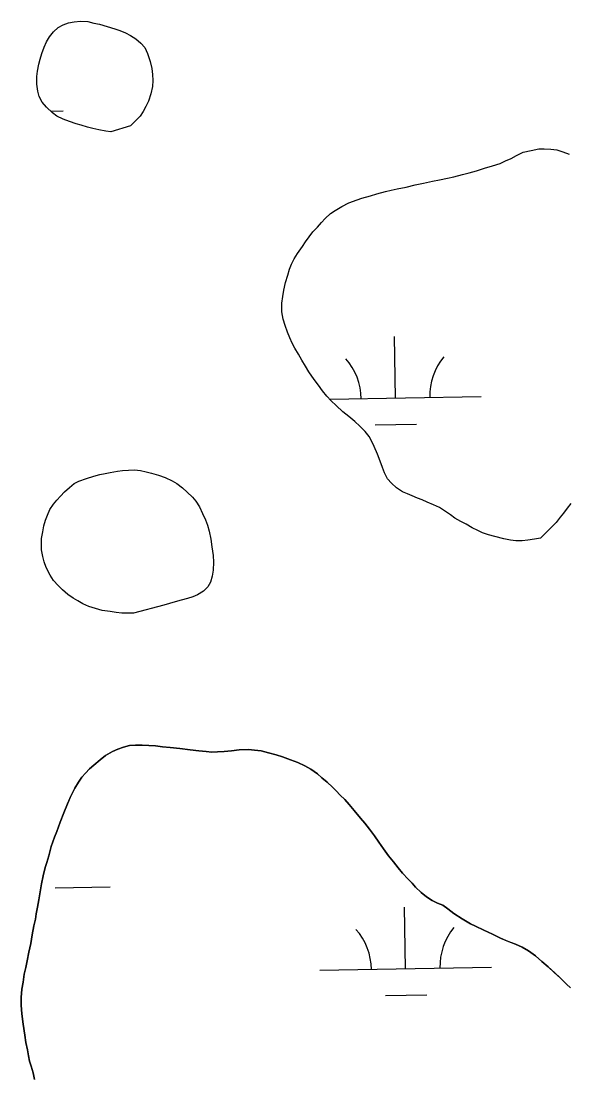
# Model space of a CAD drawing. Extents: x 3914892 to 3953151, y 242587 to 268572.
# Drawn here: x 3947474 to 3947793, y 249855 to 250471 of the extents above; entities that cross this region are included whole.
import ezdxf

# ---------------------------------------------------------------- set-up
doc = ezdxf.new("R2010")
doc.units = 0
doc.layers.add('V-TOPO-SHOR', color=7, linetype='Continuous')
doc.layers.add('V-WETL-SWMP', color=7, linetype='Continuous')

msp = doc.modelspace()

# ---------------------------------------------------------------- linework, layer by layer
at = {"layer": 'V-TOPO-SHOR'}
for points in [[(3947526.64, 250406.69), (3947523.66, 250407.12), (3947519.65, 250407.82), (3947516.16, 250408.64), (3947513.06, 250409.46), (3947509.44, 250410.55), (3947506.47, 250411.37), (3947502.46, 250412.72), (3947498.85, 250414.19), (3947495.24, 250415.8), (3947492.55, 250417.91), (3947489.09, 250421.07), (3947486.66, 250424.08), (3947484.89, 250427.35), (3947484.16, 250430.47), (3947483.56, 250434.5), (3947483.49, 250439.04), (3947483.92, 250442.02), (3947484.75, 250446.15), (3947485.44, 250449.13), (3947486.52, 250452.36), (3947487.87, 250456.1), (3947489.21, 250459.19), (3947490.8, 250462.15), (3947493.18, 250465.11), (3947495.93, 250467.53), (3947498.81, 250469.18), (3947501.93, 250470.31), (3947505.31, 250470.91), (3947508.95, 250471.25), (3947513.23, 250471.06), (3947516.72, 250470.11), (3947520.08, 250469.42), (3947524.47, 250468.19), (3947528.99, 250466.7), (3947531.96, 250465.76), (3947535.19, 250464.42), (3947538.02, 250462.95), (3947541.11, 250460.97), (3947544.05, 250458.33), (3947546.36, 250455.97), (3947548, 250452.44), (3947549.49, 250447.76), (3947550.6, 250443.59), (3947550.95, 250440.21), (3947551.03, 250436.58), (3947550.85, 250433.21), (3947549.89, 250428.95), (3947548.53, 250424.68), (3947546.94, 250421.46), (3947545.47, 250418.5), (3947543.62, 250415.8), (3947540.73, 250412.86), (3947538.1, 250410.3), (3947526.64, 250406.69)], [(3947762.88, 250393.03), (3947766.92, 250394.8), (3947771.48, 250395.9), (3947776.02, 250396.75), (3947779.14, 250396.84), (3947783.03, 250396.66), (3947786.39, 250396.22), (3947790.01, 250395.01), (3947793.62, 250393.79)], [(3947777.02, 250169.91), (3947773.51, 250169.31), (3947769.48, 250168.71), (3947766.24, 250168.37), (3947762.6, 250168.29), (3947759.5, 250168.72), (3947755.49, 250169.55), (3947750.32, 250170.78), (3947746.7, 250171.87), (3947743.21, 250172.95), (3947740.38, 250174.29), (3947737.16, 250175.89), (3947733.55, 250178.01), (3947730.46, 250179.61), (3947727.12, 250181.6), (3947724.42, 250183.45), (3947721.08, 250185.83), (3947718.12, 250187.68), (3947714.64, 250189.42), (3947710.9, 250190.89), (3947708.06, 250192.23), (3947705.23, 250193.3), (3947702.26, 250194.51), (3947699.42, 250195.71), (3947696.58, 250196.92), (3947693.11, 250199.17), (3947690.04, 250201.94), (3947687.87, 250204.43), (3947686.1, 250207.95), (3947684.84, 250211.08), (3947683.46, 250214.73), (3947681.96, 250218.9), (3947680.08, 250223.34), (3947678.69, 250226.34), (3947677.04, 250229.08), (3947674.75, 250232.1), (3947671.68, 250235.25), (3947668.73, 250237.88), (3947665.27, 250240.78), (3947661.8, 250243.55), (3947657.96, 250247.24), (3947655.01, 250250), (3947652.46, 250252.76), (3947650.03, 250255.77), (3947647.61, 250259.05), (3947645.7, 250261.54), (3947643.66, 250264.42), (3947641.88, 250266.9), (3947639.98, 250270.17), (3947637.82, 250273.7), (3947635.92, 250277.1), (3947633.89, 250280.63), (3947632.25, 250283.63), (3947630.86, 250286.63), (3947629.61, 250290.02), (3947628.1, 250293.8), (3947626.99, 250297.58), (3947626.27, 250301.87), (3947626.33, 250306.93), (3947626.77, 250310.81), (3947627.34, 250314.43), (3947628.44, 250318.96), (3947629.66, 250323.22), (3947630.75, 250326.71), (3947631.95, 250329.68), (3947633.42, 250332.64), (3947635.28, 250335.73), (3947638.19, 250339.97), (3947640.04, 250342.67), (3947642.15, 250345.62), (3947644.4, 250348.44), (3947647.03, 250351.26), (3947649.27, 250353.96), (3947651.5, 250356.26), (3947654.65, 250359.07), (3947657.27, 250360.98), (3947661.19, 250363.14), (3947665.37, 250365.28), (3947670.06, 250367.04), (3947672.93, 250368.04), (3947677.88, 250369.53), (3947681.65, 250370.64), (3947686.6, 250371.87), (3947689.98, 250372.74), (3947693.36, 250373.47), (3947698.69, 250374.57), (3947703.9, 250375.79), (3947708.84, 250376.76), (3947714.04, 250377.99), (3947718.07, 250378.85), (3947722.76, 250379.69), (3947726.53, 250380.55), (3947731.47, 250381.78), (3947735.38, 250382.9), (3947739.67, 250384.01), (3947744.36, 250385.5), (3947748.92, 250387), (3947753.35, 250388.36), (3947756.61, 250389.75), (3947759.87, 250391.26), (3947762.88, 250393.03)], [(3947539.88, 250126.12), (3947536.77, 250126.17), (3947533.01, 250126.22), (3947529.64, 250126.52), (3947526.15, 250127.09), (3947521.49, 250127.8), (3947517.75, 250128.88), (3947513.74, 250130.1), (3947510.26, 250131.71), (3947507.43, 250133.3), (3947504.73, 250135.02), (3947501.51, 250137.14), (3947498.44, 250139.78), (3947495.87, 250142.27), (3947493.32, 250145.29), (3947491.29, 250148.3), (3947488.88, 250152.74), (3947487.76, 250156.13), (3947487.02, 250159.25), (3947486.17, 250163.15), (3947486.21, 250166.27), (3947486.26, 250169.77), (3947486.96, 250173.65), (3947487.65, 250177.01), (3947488.47, 250180.37), (3947489.68, 250183.34), (3947491.02, 250186.69), (3947493.14, 250189.65), (3947495.11, 250192.09), (3947497.35, 250194.39), (3947499.72, 250196.95), (3947502.48, 250199.51), (3947505.36, 250201.67), (3947507.97, 250203.2), (3947512.53, 250204.69), (3947516.7, 250206.06), (3947520.21, 250206.92), (3947523.33, 250207.66), (3947526.32, 250208.27), (3947530.48, 250208.99), (3947533.47, 250209.34), (3947536.85, 250209.55), (3947540.48, 250209.64), (3947543.85, 250209.33), (3947547.21, 250208.64), (3947550.31, 250207.82), (3947554.32, 250206.6), (3947558.19, 250205.25), (3947562.44, 250203.38), (3947565.02, 250201.79), (3947568.35, 250199.28), (3947571.17, 250196.65), (3947574.25, 250193.88), (3947576.16, 250191.39), (3947578.32, 250188.12), (3947580.09, 250184.34), (3947581.72, 250180.55), (3947582.85, 250177.43), (3947583.84, 250174.04), (3947584.94, 250169.23), (3947585.53, 250164.94), (3947586.24, 250159.74), (3947586.45, 250155.98), (3947586.26, 250151.31), (3947585.69, 250147.69), (3947584.74, 250144.33), (3947583.15, 250141.5), (3947580.52, 250138.94), (3947577.12, 250136.91), (3947574.38, 250135.65), (3947571.38, 250134.78), (3947567.61, 250133.67), (3947564.1, 250132.8), (3947560.71, 250131.81), (3947557.58, 250130.82), (3947539.88, 250126.12)], [(3947794.67, 250190.17), (3947792.56, 250187.47), (3947790.31, 250184.52), (3947788.34, 250182.08), (3947786.09, 250179), (3947777.02, 250169.91)], [(3947668.3, 250011.19), (3947665.49, 250014.6), (3947662.94, 250017.49), (3947660.25, 250020.12), (3947657.95, 250022.61), (3947655.77, 250024.72), (3947652.7, 250027.61), (3947649.62, 250030.25), (3947647.06, 250032.62), (3947643.2, 250035.26), (3947639.6, 250037.26), (3947635.47, 250039.12), (3947631.34, 250040.74), (3947626.57, 250042.49), (3947622.95, 250043.57), (3947618.43, 250044.8), (3947614.17, 250045.89), (3947610.41, 250046.33), (3947606.78, 250046.77), (3947601.46, 250046.45), (3947596.92, 250045.99), (3947592.63, 250045.53), (3947588.74, 250045.32), (3947585.5, 250045.24), (3947582.13, 250045.54), (3947577.85, 250045.86), (3947572.8, 250046.58), (3947566.85, 250047.3), (3947561.28, 250047.9), (3947556.75, 250048.35), (3947552.73, 250048.92), (3947548.71, 250049.1), (3947544.83, 250049.28), (3947540.93, 250049.33), (3947537.56, 250048.99), (3947534.04, 250048), (3947530.79, 250047.01), (3947527.53, 250045.49), (3947523.6, 250043.21), (3947520.33, 250040.79), (3947516.66, 250037.6), (3947514.16, 250035.43), (3947511.93, 250032.99), (3947509.69, 250030.56), (3947507.7, 250027.6), (3947505.59, 250024.26), (3947503.58, 250020.01), (3947501.31, 250015.11), (3947499.3, 250009.82), (3947497.02, 250004.27), (3947495.13, 249998.85), (3947493.79, 249995.62), (3947491.9, 249990.2), (3947490.53, 249984.77), (3947489.31, 249980.9), (3947488.37, 249977.93), (3947487.14, 249973.15), (3947486.3, 249968.49), (3947485.46, 249963.83), (3947484.61, 249959.17), (3947483.91, 249954.77), (3947483.21, 249950.89), (3947482.65, 249947.92), (3947481.82, 249943.91), (3947480.84, 249938.73), (3947479.99, 249933.68), (3947478.89, 249928.51), (3947477.92, 249923.6), (3947477.08, 249919.59), (3947476.12, 249915.84), (3947475.55, 249911.18), (3947474.84, 249907.04), (3947474.39, 249902.25), (3947474.46, 249897.71), (3947474.78, 249892.64), (3947475.48, 249886.54), (3947476.43, 249880.3), (3947477.15, 249876.01), (3947478.13, 249871.59), (3947478.73, 249868.08), (3947479.21, 249865.09), (3947480.21, 249862.1), (3947481.33, 249858.32), (3947482.18, 249854.29)], [(3947794.41, 249907.71), (3947792.1, 249909.94), (3947788.39, 249913.62), (3947785.19, 249916.52), (3947781.34, 249920.07), (3947777.75, 249923.23), (3947774.04, 249926.52), (3947769.92, 249929.3), (3947766.19, 249931.43), (3947762.32, 249933.16), (3947758.19, 249934.9), (3947753.68, 249936.78), (3947748.91, 249939.05), (3947743.89, 249941.32), (3947738.99, 249943.72), (3947736.16, 249945.18), (3947731.26, 249947.97), (3947726.51, 249951.15), (3947722.91, 249953.92), (3947719.96, 249955.9), (3947716.86, 249957.24), (3947713.77, 249958.71), (3947710.43, 249960.83), (3947707.35, 249963.34), (3947704.15, 249966.49), (3947702.1, 249968.72), (3947699.8, 249971.09), (3947696.6, 249974.63), (3947694.05, 249977.65), (3947691.24, 249981.19), (3947688.44, 249984.73), (3947685.51, 249988.79), (3947682.84, 249992.71), (3947680.16, 249996.38), (3947677.36, 250000.31), (3947674.56, 250003.85), (3947672.13, 250006.73), (3947668.3, 250011.19)]]:
    msp.add_lwpolyline(points, dxfattribs=at)
at = {"layer": 'V-WETL-SWMP'}
for p, q in [((3947491.59, 250418.78), (3947498.94, 250418.92)), ((3947692.43, 250251.54), (3947691.79, 250287.53)), ((3947654.22, 250250.85), (3947742.43, 250252.43)), ((3947680.71, 250235.89), (3947704.71, 250236.32)), ((3947494.19, 249966.01), (3947526.19, 249966.59)), ((3947698.38, 249918.92), (3947697.74, 249954.91)), ((3947648.39, 249918.02), (3947748.38, 249919.81)), ((3947686.66, 249903.27), (3947710.66, 249903.7))]:
    msp.add_line(p, q, dxfattribs=at)
for points in [[(3947526.64, 250406.69), (3947523.66, 250407.12), (3947519.65, 250407.82), (3947516.16, 250408.64), (3947513.06, 250409.46), (3947509.44, 250410.55), (3947506.47, 250411.37), (3947502.46, 250412.72), (3947498.85, 250414.19), (3947495.24, 250415.8), (3947492.55, 250417.91), (3947489.09, 250421.07), (3947486.66, 250424.08), (3947484.89, 250427.35), (3947484.16, 250430.47), (3947483.56, 250434.5), (3947483.49, 250439.04), (3947483.92, 250442.02), (3947484.75, 250446.15), (3947485.44, 250449.13), (3947486.52, 250452.36), (3947487.87, 250456.1), (3947489.21, 250459.19), (3947490.8, 250462.15), (3947493.18, 250465.11), (3947495.93, 250467.53), (3947498.81, 250469.18), (3947501.94, 250470.31), (3947505.31, 250470.91), (3947508.95, 250471.25), (3947513.23, 250471.06), (3947516.72, 250470.11), (3947520.08, 250469.42), (3947524.47, 250468.19), (3947528.99, 250466.7), (3947531.96, 250465.76), (3947535.19, 250464.42), (3947538.02, 250462.95), (3947541.11, 250460.97), (3947544.05, 250458.33), (3947546.36, 250455.97), (3947548, 250452.44), (3947549.49, 250447.76), (3947550.6, 250443.59), (3947550.95, 250440.21), (3947551.03, 250436.58), (3947550.85, 250433.21), (3947549.89, 250428.95), (3947548.53, 250424.68), (3947546.94, 250421.46), (3947545.47, 250418.5), (3947543.62, 250415.8), (3947540.73, 250412.86), (3947538.1, 250410.3)], [(3947539.88, 250126.12), (3947536.77, 250126.17), (3947533.01, 250126.22), (3947529.64, 250126.52), (3947526.15, 250127.09), (3947521.49, 250127.8), (3947517.74, 250128.88), (3947513.74, 250130.1), (3947510.26, 250131.71), (3947507.43, 250133.3), (3947504.73, 250135.02), (3947501.51, 250137.14), (3947498.44, 250139.78), (3947495.88, 250142.27), (3947493.32, 250145.29), (3947491.29, 250148.3), (3947488.88, 250152.74), (3947487.76, 250156.13), (3947487.02, 250159.25), (3947486.17, 250163.15), (3947486.21, 250166.27), (3947486.26, 250169.77), (3947486.96, 250173.65), (3947487.65, 250177.01), (3947488.47, 250180.37), (3947489.68, 250183.34), (3947491.02, 250186.69), (3947493.14, 250189.65), (3947495.11, 250192.08), (3947497.35, 250194.39), (3947499.72, 250196.95), (3947502.48, 250199.51), (3947505.36, 250201.68), (3947507.97, 250203.2), (3947512.53, 250204.69), (3947516.7, 250206.06), (3947520.21, 250206.92), (3947523.33, 250207.66), (3947526.32, 250208.27), (3947530.48, 250208.99), (3947533.47, 250209.34), (3947536.85, 250209.55), (3947540.48, 250209.64), (3947543.85, 250209.33), (3947547.21, 250208.64), (3947550.31, 250207.82), (3947554.31, 250206.6), (3947558.19, 250205.25), (3947562.44, 250203.38), (3947565.02, 250201.79), (3947568.35, 250199.28), (3947571.17, 250196.65), (3947574.25, 250193.88), (3947576.16, 250191.39), (3947578.32, 250188.12), (3947580.09, 250184.34), (3947581.72, 250180.55), (3947582.85, 250177.43), (3947583.84, 250174.04), (3947584.94, 250169.23), (3947585.53, 250164.94), (3947586.24, 250159.74), (3947586.45, 250155.98), (3947586.26, 250151.31), (3947585.69, 250147.69), (3947584.74, 250144.33), (3947583.15, 250141.5), (3947580.52, 250138.94), (3947577.12, 250136.91), (3947574.38, 250135.65), (3947571.38, 250134.78), (3947567.61, 250133.67), (3947564.1, 250132.8), (3947560.71, 250131.81), (3947557.58, 250130.82)]]:
    msp.add_lwpolyline(points, close=True, dxfattribs=at)
for points in [[(3947762.88, 250393.03), (3947766.92, 250394.8), (3947771.48, 250395.9), (3947776.02, 250396.75), (3947779.14, 250396.84), (3947783.03, 250396.66), (3947786.39, 250396.22), (3947790.01, 250395.01), (3947793.62, 250393.79)], [(3947665.27, 250240.78), (3947661.8, 250243.55), (3947657.96, 250247.24), (3947655.01, 250250), (3947652.46, 250252.76), (3947650.03, 250255.77), (3947647.61, 250259.05), (3947645.7, 250261.54), (3947643.66, 250264.42), (3947641.88, 250266.9), (3947639.98, 250270.17), (3947637.82, 250273.7), (3947635.92, 250277.1), (3947633.89, 250280.63), (3947632.25, 250283.63), (3947630.86, 250286.63), (3947629.61, 250290.02), (3947628.1, 250293.8), (3947626.99, 250297.58), (3947626.27, 250301.87), (3947626.33, 250306.93), (3947626.77, 250310.81), (3947627.34, 250314.43), (3947628.44, 250318.96), (3947629.66, 250323.22), (3947630.75, 250326.71), (3947631.95, 250329.68), (3947633.42, 250332.64), (3947635.28, 250335.73), (3947638.19, 250339.97), (3947640.04, 250342.67), (3947642.15, 250345.62), (3947644.4, 250348.45), (3947647.03, 250351.26), (3947649.27, 250353.96), (3947651.5, 250356.26), (3947654.65, 250359.07), (3947657.27, 250360.98), (3947661.19, 250363.14), (3947665.37, 250365.28), (3947670.06, 250367.04), (3947672.93, 250368.04), (3947677.88, 250369.53), (3947681.65, 250370.64), (3947686.6, 250371.87), (3947689.98, 250372.74), (3947693.36, 250373.47), (3947698.69, 250374.57), (3947703.9, 250375.79), (3947708.84, 250376.77), (3947714.04, 250377.99), (3947718.08, 250378.85), (3947722.75, 250379.69), (3947726.53, 250380.55), (3947731.47, 250381.78), (3947735.38, 250382.9), (3947739.67, 250384.01), (3947744.36, 250385.5), (3947748.92, 250386.99), (3947753.35, 250388.36), (3947756.61, 250389.75), (3947759.87, 250391.26), (3947762.88, 250393.03)], [(3947794.67, 250190.17), (3947792.56, 250187.47), (3947790.31, 250184.52), (3947788.34, 250182.08), (3947786.09, 250179), (3947777.02, 250169.91), (3947773.51, 250169.31), (3947769.48, 250168.71), (3947766.24, 250168.37), (3947762.6, 250168.29), (3947759.5, 250168.72), (3947755.49, 250169.55), (3947750.32, 250170.79), (3947746.7, 250171.87), (3947743.21, 250172.95), (3947740.38, 250174.29), (3947737.16, 250175.89), (3947733.55, 250178.01), (3947730.46, 250179.61), (3947727.12, 250181.6), (3947724.42, 250183.45), (3947721.08, 250185.83), (3947718.12, 250187.68), (3947714.64, 250189.42), (3947710.9, 250190.89), (3947708.06, 250192.23), (3947705.23, 250193.3), (3947702.26, 250194.51), (3947699.42, 250195.71), (3947696.58, 250196.92), (3947693.11, 250199.17), (3947690.04, 250201.94), (3947687.87, 250204.43), (3947686.1, 250207.95), (3947684.84, 250211.08), (3947683.46, 250214.73), (3947681.96, 250218.9), (3947680.08, 250223.34), (3947678.69, 250226.34), (3947677.04, 250229.08), (3947674.75, 250232.1), (3947671.68, 250235.25), (3947668.73, 250237.88), (3947665.27, 250240.78)], [(3947499.3, 250009.82), (3947501.31, 250015.11), (3947503.58, 250020), (3947505.58, 250024.26), (3947507.7, 250027.6), (3947509.69, 250030.56), (3947511.93, 250032.99), (3947514.16, 250035.43), (3947516.66, 250037.6), (3947520.33, 250040.79), (3947523.6, 250043.21), (3947527.53, 250045.49), (3947530.79, 250047.01), (3947534.04, 250048), (3947537.56, 250048.99), (3947540.94, 250049.33), (3947544.83, 250049.28), (3947548.71, 250049.1), (3947552.73, 250048.92), (3947556.74, 250048.35), (3947561.28, 250047.9), (3947566.85, 250047.3), (3947572.8, 250046.58), (3947577.85, 250045.86), (3947582.13, 250045.54), (3947585.49, 250045.24), (3947588.74, 250045.33), (3947592.63, 250045.53), (3947596.92, 250045.99), (3947601.46, 250046.45), (3947606.78, 250046.77), (3947610.41, 250046.33), (3947614.16, 250045.89), (3947618.43, 250044.8), (3947622.95, 250043.57), (3947626.57, 250042.49), (3947631.34, 250040.74), (3947635.47, 250039.12), (3947639.6, 250037.26), (3947643.2, 250035.26), (3947647.06, 250032.62), (3947649.62, 250030.25), (3947652.7, 250027.61), (3947655.77, 250024.72), (3947657.95, 250022.61), (3947660.25, 250020.12), (3947662.94, 250017.49), (3947665.49, 250014.6), (3947668.3, 250011.19), (3947672.13, 250006.73), (3947674.56, 250003.85), (3947677.36, 250000.31), (3947680.16, 249996.38), (3947682.84, 249992.71), (3947685.51, 249988.79), (3947688.44, 249984.73), (3947691.24, 249981.19), (3947694.05, 249977.65), (3947696.6, 249974.63), (3947699.8, 249971.09), (3947702.1, 249968.72), (3947704.15, 249966.49), (3947707.35, 249963.34), (3947710.43, 249960.83), (3947713.77, 249958.71), (3947716.86, 249957.24), (3947719.96, 249955.9), (3947722.91, 249953.92), (3947726.51, 249951.15), (3947731.26, 249947.97), (3947736.16, 249945.18), (3947738.99, 249943.72), (3947743.89, 249941.32), (3947748.91, 249939.05), (3947753.68, 249936.78), (3947758.2, 249934.9), (3947762.32, 249933.16), (3947766.19, 249931.43), (3947769.92, 249929.3), (3947774.04, 249926.52), (3947777.75, 249923.23), (3947781.34, 249920.07), (3947785.18, 249916.52), (3947788.39, 249913.62), (3947792.1, 249909.94), (3947794.41, 249907.71)], [(3947482.18, 249854.29), (3947481.33, 249858.32), (3947480.21, 249862.1), (3947479.21, 249865.09), (3947478.73, 249868.08), (3947478.13, 249871.59), (3947477.15, 249876.01), (3947476.43, 249880.3), (3947475.48, 249886.54), (3947474.78, 249892.64), (3947474.46, 249897.71), (3947474.39, 249902.25), (3947474.84, 249907.04), (3947475.54, 249911.18), (3947476.13, 249915.84), (3947477.08, 249919.59), (3947477.92, 249923.6), (3947478.89, 249928.51), (3947480, 249933.69), (3947480.84, 249938.73), (3947481.82, 249943.91), (3947482.65, 249947.92), (3947483.21, 249950.89), (3947483.91, 249954.77), (3947484.62, 249959.17), (3947485.46, 249963.83), (3947486.29, 249968.49), (3947487.14, 249973.15), (3947488.37, 249977.93), (3947489.31, 249980.9), (3947490.53, 249984.77), (3947491.9, 249990.2), (3947493.79, 249995.62), (3947495.13, 249998.85), (3947497.02, 250004.27), (3947499.3, 250009.82)]]:
    msp.add_lwpolyline(points, dxfattribs=at)
for centre, start, end in [((3947637.19, 250251.02), 0.25318, 41.79684), ((3947747.66, 250253), 140.25318, 181.79684), ((3947643.14, 249918.4), 0.25318, 41.79684), ((3947753.61, 249920.38), 140.25318, 181.79684)]:
    msp.add_arc(centre, 35.25, start, end, dxfattribs=at)

doc.saveas('drawing.dxf')
